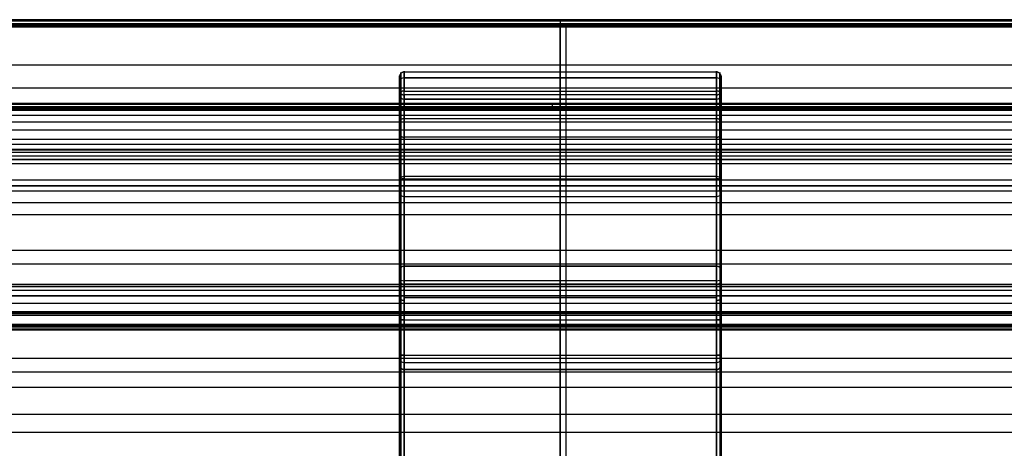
# Model space of a CAD drawing. Header units: millimetres. Extents: x -332 to 332, y -5 to 968.
# Tile 647 of 656: x -118 to 97, y 874 to 967. Entities that reach past the tile are written whole.
import ezdxf

# ---------------------------------------------------------------- set-up
doc = ezdxf.new("R2010")
doc.units = ezdxf.units.MM
doc.header["$MEASUREMENT"] = 0
for name, color, linetype in [('IGES level 28', 31, 'Continuous'), ('IGES level 30', 9, 'Continuous'), ('IGES level 31', 9, 'Continuous'), ('IGES level 36', 9, 'Continuous'), ('IGES level 37', 9, 'Continuous'), ('IGES level 38', 9, 'Continuous')]:
    doc.layers.add(name, color=color, linetype=linetype)

msp = doc.modelspace()

# ---------------------------------------------------------------- linework, layer by layer
at = {"layer": 'IGES level 28', "extrusion": (1, 0, 0)}
for centre, radius, start, end in [((902.32, 1684.22), 1, 309, 39), ((899.53, 1687.67), 1, 39, 90), ((899.53, 1687.67), 1, 90, 98.0362), ((883.06, 1671.2), 15, 98.0362, 129)]:
    msp.add_arc(centre, radius, start, end, dxfattribs=at)
at = {"layer": 'IGES level 28'}
for points in [[(-300, 909.31, 1689.89), (0, 909.31, 1689.89), (300, 909.31, 1689.89)], [(-300, 909.31, 1689.89), (0, 909.31, 1689.89), (300, 909.31, 1689.89)], [(0, 903.09, 1684.85), (0, 906.2, 1687.37), (0, 909.31, 1689.89)], [(0, 906.79, 1692.99), (0, 908.05, 1691.44), (0, 909.31, 1689.89)], [(-300, 908.05, 1691.44), (0, 908.05, 1691.44), (300, 908.05, 1691.44)], [(300, 906.79, 1692.99), (0, 906.79, 1692.99), (-300, 906.79, 1692.99)], [(-300, 906.79, 1692.99), (0, 906.79, 1692.99), (300, 906.79, 1692.99)], [(0, 900.58, 1687.96), (0, 903.68, 1690.48), (0, 906.79, 1692.99)], [(300, 903.31, 1684.12), (0, 903.31, 1684.12), (-300, 903.31, 1684.12)], [(-300, 903.09, 1684.85), (0, 903.09, 1684.85), (300, 903.09, 1684.85)], [(300, 903.09, 1684.85), (0, 903.09, 1684.85), (-300, 903.09, 1684.85)], [(300, 902.94, 1683.45), (0, 902.94, 1683.45), (-300, 902.94, 1683.45)], [(-300, 902.94, 1683.45), (0, 902.94, 1683.45), (300, 902.94, 1683.45)], [(0, 282.15, 1180.74), (0, 592.55, 1432.09), (0, 902.94, 1683.45)], [(300, 900.58, 1687.96), (0, 900.58, 1687.96), (-300, 900.58, 1687.96)], [(300, 900.58, 1687.96), (0, 900.58, 1687.96), (-300, 900.58, 1687.96)], [(-300, 900.44, 1688.13), (0, 900.44, 1688.13), (300, 900.44, 1688.13)], [(300, 900.3, 1688.3), (0, 900.3, 1688.3), (-300, 900.3, 1688.3)], [(-300, 900.3, 1688.3), (0, 900.3, 1688.3), (300, 900.3, 1688.3)], [(0, 900.3, 1688.3), (0, 900.44, 1688.13), (0, 900.58, 1687.96)], [(300, 900.01, 1688.55), (0, 900.01, 1688.55), (-300, 900.01, 1688.55)], [(-300, 899.53, 1688.67), (0, 899.53, 1688.67), (300, 899.53, 1688.67)], [(300, 899.53, 1688.67), (0, 899.53, 1688.67), (-300, 899.53, 1688.67)], [(300, 899.45, 1688.66), (0, 899.45, 1688.66), (-300, 899.45, 1688.66)], [(-300, 899.39, 1688.66), (0, 899.39, 1688.66), (300, 899.39, 1688.66)], [(-300, 899.39, 1688.66), (0, 899.39, 1688.66), (300, 899.39, 1688.66)], [(0, 880.97, 1686.06), (0, 890.18, 1687.36), (0, 899.39, 1688.66)], [(293.82, 890.18, 1687.36), (0, 890.18, 1687.36), (-293.82, 890.18, 1687.36)], [(285.85, 880.97, 1686.06), (0, 880.97, 1686.06), (-285.85, 880.97, 1686.06)], [(285.85, 880.97, 1686.06), (0, 880.97, 1686.06), (-285.85, 880.97, 1686.06)], [(285.85, 877.08, 1684.96), (0, 877.08, 1684.96), (-285.85, 877.08, 1684.96)]]:
    msp.add_open_spline(points, degree=2, dxfattribs=at)
at = {"layer": 'IGES level 30', "extrusion": (1, 0, 0)}
for start, end in [(32.6505, 90), (90, 128.6356)]:
    msp.add_arc((947.89, 1640.56, -1.8), 1, start, end, dxfattribs=at)
at = {"layer": 'IGES level 30'}
for points, degree in [([(-299.13, 948.74, 1641.1), (0, 948.74, 1641.1), (299.13, 948.73, 1641.1)], 2), ([(-299.13, 948.73, 1641.1), (0, 948.73, 1641.1), (299.13, 948.73, 1641.1)], 2), ([(299.13, 948.43, 1641.41), (0, 948.43, 1641.41), (-299.13, 948.43, 1641.41)], 2), ([(299.13, 947.89, 1641.56), (0, 947.89, 1641.56), (-299.13, 947.89, 1641.56)], 2), ([(-299.13, 947.89, 1641.56), (0, 947.89, 1641.56), (299.13, 947.89, 1641.56)], 2), ([(299.13, 947.52, 1641.49), (0, 947.52, 1641.49), (-299.13, 947.52, 1641.49)], 2), ([(-314.31, 946.11, 1640.41), (-0.01, 946.11, 1640.41), (314.28, 946.11, 1640.41)], 2), ([(-309.7, 947.2, 1641.29), (-0.07, 947.2, 1641.29), (309.56, 947.2, 1641.29)], 2), ([(299.13, 947.27, 1641.34), (0, 947.27, 1641.34), (-299.13, 947.27, 1641.34)], 2), ([(299.13, 947.27, 1641.34), (0, 947.27, 1641.34), (-299.13, 947.27, 1641.34)], 2), ([(-317.09, 944.67, 1639.24), (0, 944.67, 1639.24), (317.09, 944.67, 1639.24)], 2), ([(-320.73, 940.89, 1636.18), (0, 940.89, 1636.18), (320.73, 940.89, 1636.18)], 2), ([(-319.21, 942.91, 1637.81), (0, 942.91, 1637.81), (319.21, 942.91, 1637.81)], 2), ([(-321.27, 939.8, 1635.3), (0, 939.8, 1635.3), (321.27, 939.8, 1635.3)], 2), ([(-321.91, 937.25, 1633.23), (0, 937.25, 1633.23), (321.91, 937.25, 1633.23)], 2), ([(-321.81, 938.01, 1633.84), (0, 938.01, 1633.84), (321.81, 938.01, 1633.84)], 2), ([(-321.65, 938.7, 1634.41), (0, 938.7, 1634.41), (321.65, 938.7, 1634.41)], 2), ([(-321.96, 936.43, 1632.56), (0, 936.43, 1632.56), (321.95, 936.43, 1632.56)], 2), ([(283, 929.58, 1601.29), (94.33, 929.58, 1601.29), (-94.33, 929.58, 1601.29), (-283, 929.58, 1601.29)], 3), ([(283, 929.58, 1601.29), (0, 929.58, 1601.29), (-283, 929.58, 1601.29)], 2), ([(0, 929.58, 1601.29), (0, 631.23, 1359.69), (0, 332.88, 1118.09)], 2)]:
    msp.add_open_spline(points, degree=degree, dxfattribs=at)
for points, knots in [([(291.11, 947.51, 1622.85), (288.41, 947.51, 1622.85), (285.7, 947.51, 1622.85), (94.33, 947.51, 1622.85), (-94.33, 947.51, 1622.85), (-285.7, 947.51, 1622.85), (-288.41, 947.51, 1622.85), (-291.11, 947.51, 1622.85)], [1.8759139, 1.8759139, 1.8759139, 1.8759139, 1.8840264, 1.8840264, 2.4500264, 2.4500264, 2.4581389, 2.4581389, 2.4581389, 2.4581389]), ([(0, 947.27, 1641.34), (0, 947.24, 1641.32), (0, 946.93, 1641.07), (0, 946.18, 1640.46), (0, 944.72, 1639.28), (0, 942.95, 1637.84), (0, 941.25, 1636.47), (0, 939.81, 1635.31), (0, 938.84, 1634.52), (0, 937.99, 1633.83), (0, 937.23, 1633.21), (0, 936.7, 1632.79), (0, 936.43, 1632.56)], [0.2395695, 0.2395695, 0.2395695, 0.2395695, 0.2500842, 0.3758251, 0.4999462, 0.6247725, 0.7498087, 0.8128743, 0.8748904, 0.9133263, 0.9550413, 1, 1, 1, 1])]:
    msp.add_open_spline(points, degree=3, knots=knots, dxfattribs=at)
at = {"layer": 'IGES level 31', "extrusion": (1, 0, 0)}
for centre, radius, start, end in [((946.68, 1642.15, 0), 1, 308.5847, 39), ((908.85, 1674.57), 10, 39, 90), ((908.85, 1674.57), 10, 90, 129)]:
    msp.add_arc(centre, radius, start, end, dxfattribs=at)
at = {"layer": 'IGES level 31'}
for points in [[(-308, 947.45, 1642.78), (0, 947.45, 1642.78), (308, 947.45, 1642.78)], [(-299.78, 947.67, 1642.04), (0, 947.67, 1642.04), (299.78, 947.67, 1642.04)], [(-299.78, 947.45, 1642.78), (0, 947.45, 1642.78), (299.78, 947.45, 1642.78)], [(299.78, 947.3, 1641.37), (0, 947.3, 1641.37), (-299.78, 947.3, 1641.37)], [(299.78, 947.3, 1641.37), (0, 947.3, 1641.37), (-299.78, 947.3, 1641.37)], [(0, 916.62, 1680.86), (0, 932.04, 1661.82), (0, 947.45, 1642.78)], [(-314.38, 946.11, 1640.41), (0, 946.11, 1640.41), (314.38, 946.11, 1640.41)], [(-309.96, 947.2, 1641.29), (0, 947.2, 1641.29), (309.96, 947.2, 1641.29)], [(-317.14, 944.67, 1639.24), (0, 944.67, 1639.24), (317.14, 944.67, 1639.24)], [(-320.77, 940.89, 1636.18), (0, 940.89, 1636.18), (320.77, 940.89, 1636.18)], [(-319.25, 942.91, 1637.81), (0, 942.91, 1637.81), (319.25, 942.91, 1637.81)], [(-321.31, 939.8, 1635.3), (0, 939.8, 1635.3), (321.31, 939.8, 1635.3)], [(-321.96, 937.25, 1633.23), (0, 937.25, 1633.23), (321.96, 937.25, 1633.23)], [(-321.85, 938.01, 1633.84), (0, 938.01, 1633.84), (321.85, 938.01, 1633.84)], [(-321.69, 938.7, 1634.41), (0, 938.7, 1634.41), (321.69, 938.7, 1634.41)], [(322, 936.43, 1632.56), (0, 936.43, 1632.56), (-322, 936.43, 1632.56)], [(-322, 936.43, 1632.56), (0, 936.43, 1632.56), (322, 936.43, 1632.56)], [(0, 936.43, 1632.56), (0, 628.36, 1383.1), (0, 320.3, 1133.63)], [(-308, 932.04, 1661.82), (0, 932.04, 1661.82), (308, 932.04, 1661.82)], [(308, 916.62, 1680.86), (0, 916.62, 1680.86), (-308, 916.62, 1680.86)], [(308, 916.62, 1680.86), (0, 916.62, 1680.86), (-308, 916.62, 1680.86)], [(308, 913.65, 1683.34), (0, 913.65, 1683.34), (-308, 913.65, 1683.34)], [(-308, 908.85, 1684.57), (0, 908.85, 1684.57), (308, 908.85, 1684.57)], [(308, 908.85, 1684.57), (0, 908.85, 1684.57), (-308, 908.85, 1684.57)], [(308, 905.11, 1683.84), (0, 905.11, 1683.84), (-308, 905.11, 1683.84)], [(-308, 902.55, 1682.34), (0, 902.55, 1682.34), (308, 902.55, 1682.34)], [(-308, 902.55, 1682.34), (0, 902.55, 1682.34), (308, 902.55, 1682.34)], [(0, 282.54, 1180.26), (0, 592.55, 1431.3), (0, 902.55, 1682.34)]]:
    msp.add_open_spline(points, degree=2, dxfattribs=at)
msp.add_open_spline([(0, 947.3, 1641.37), (0, 947.27, 1641.34), (0, 946.95, 1641.09), (0, 946.18, 1640.46), (0, 944.72, 1639.28), (0, 942.95, 1637.84), (0, 941.25, 1636.47), (0, 939.81, 1635.31), (0, 938.84, 1634.52), (0, 937.99, 1633.83), (0, 937.23, 1633.21), (0, 936.7, 1632.79), (0, 936.43, 1632.56)], degree=3, knots=[0.2346569, 0.2346569, 0.2346569, 0.2346569, 0.2500842, 0.3758251, 0.4999462, 0.6247725, 0.7498087, 0.8128743, 0.8748904, 0.9133263, 0.9550413, 0.9999794, 0.9999794, 0.9999794, 0.9999794], dxfattribs=at)
at = {"layer": 'IGES level 36', "extrusion": (1, 0, 0)}
for centre, radius, start, end in [((964.79, 1561.1), 1, 309, 39), ((930.74, 1588.86), 10, 39, 90), ((930.74, 1588.86), 10, 90, 129)]:
    msp.add_arc(centre, radius, start, end, dxfattribs=at)
at = {"layer": 'IGES level 36'}
for points in [[(193, 965.79, 1561), (0, 965.79, 1561), (-193, 965.79, 1561)], [(-193, 965.57, 1561.73), (0, 965.57, 1561.73), (193, 965.57, 1561.73)], [(-193, 965.57, 1561.73), (0, 965.57, 1561.73), (193, 965.57, 1561.73)], [(193, 965.42, 1560.33), (0, 965.42, 1560.33), (-193, 965.42, 1560.33)], [(193, 965.42, 1560.33), (0, 965.42, 1560.33), (-193, 965.42, 1560.33)], [(0, 938.51, 1595.15), (0, 952.04, 1578.44), (0, 965.57, 1561.73)], [(0, 965.42, 1560.33), (0, 886.93, 1496.76), (0, 808.44, 1433.2)], [(-193, 952.04, 1578.44), (0, 952.04, 1578.44), (193, 952.04, 1578.44)], [(193, 938.51, 1595.15), (0, 938.51, 1595.15), (-193, 938.51, 1595.15)], [(193, 938.51, 1595.15), (0, 938.51, 1595.15), (-193, 938.51, 1595.15)], [(193, 935.54, 1597.63), (0, 935.54, 1597.63), (-193, 935.54, 1597.63)], [(-193, 930.74, 1598.86), (0, 930.74, 1598.86), (193, 930.74, 1598.86)], [(193, 930.74, 1598.86), (0, 930.74, 1598.86), (-193, 930.74, 1598.86)], [(193, 927, 1598.13), (0, 927, 1598.13), (-193, 927, 1598.13)], [(-193, 924.45, 1596.63), (0, 924.45, 1596.63), (193, 924.45, 1596.63)], [(-193, 924.45, 1596.63), (0, 924.45, 1596.63), (193, 924.45, 1596.63)], [(0, 781.45, 1480.83), (0, 852.95, 1538.73), (0, 924.45, 1596.63)], [(-202, 886.93, 1496.76), (0, 886.93, 1496.76), (202, 886.93, 1496.76)]]:
    msp.add_open_spline(points, degree=2, dxfattribs=at)
at = {"layer": 'IGES level 37', "extrusion": (1, 0, 0)}
for start, end in [(24.9345, 90), (90, 129)]:
    msp.add_arc((965.95, 1559.47, 0), 1, start, end, dxfattribs=at)
at = {"layer": 'IGES level 37'}
for points, degree in [([(192.14, 966.86, 1559.89), (0, 966.86, 1559.89), (-192.14, 966.86, 1559.89)], 2), ([(-192.14, 966.86, 1559.89), (0, 966.86, 1559.89), (192.14, 966.86, 1559.89)], 2), ([(192.14, 966.55, 1560.27), (0, 966.55, 1560.27), (-192.14, 966.55, 1560.27)], 2), ([(-192.14, 965.95, 1560.47), (0, 965.95, 1560.47), (192.14, 965.95, 1560.47)], 2), ([(192.14, 965.95, 1560.47), (0, 965.95, 1560.47), (-192.14, 965.95, 1560.47)], 2), ([(192.14, 965.58, 1560.4), (0, 965.58, 1560.4), (-192.14, 965.58, 1560.4)], 2), ([(192.14, 965.33, 1560.25), (0, 965.33, 1560.25), (-192.14, 965.33, 1560.25)], 2), ([(-192.14, 965.33, 1560.25), (0, 965.33, 1560.25), (192.14, 965.33, 1560.25)], 2), ([(1.21, 965.33, 1560.25), (1.21, 886.93, 1496.76), (1.21, 808.54, 1433.28)], 2), ([(183, 956.95, 1540.6), (61, 956.95, 1540.6), (-61, 956.95, 1540.6), (-183, 956.95, 1540.6)], 3), ([(183, 956.95, 1540.6), (0, 956.95, 1540.6), (-183, 956.95, 1540.6)], 2), ([(0, 956.95, 1540.6), (0, 893.22, 1488.99), (0, 829.5, 1437.39)], 2), ([(-183, 893.22, 1488.99), (0, 893.22, 1488.99), (183, 893.22, 1488.99)], 2), ([(-201.87, 886.93, 1496.76), (0, 886.93, 1496.76), (201.87, 886.93, 1496.76)], 2)]:
    msp.add_open_spline(points, degree=degree, dxfattribs=at)
msp.add_open_spline([(187.6, 965.63, 1550.81), (186.07, 965.63, 1550.81), (184.53, 965.63, 1550.81), (61, 965.63, 1550.81), (-61, 965.63, 1550.81), (-184.53, 965.63, 1550.81), (-186.07, 965.63, 1550.81), (-187.6, 965.63, 1550.81)], degree=3, knots=[0.2853357, 0.2853357, 0.2853357, 0.2853357, 0.2899333, 0.2899333, 0.6559333, 0.6559333, 0.6605309, 0.6605309, 0.6605309, 0.6605309], dxfattribs=at)
at = {"layer": 'IGES level 38', "extrusion": (1, 0, 0)}
for centre, radius, start, end in [((936.25, 1633.71, -34), 19.41, 337.8727, 39), ((936.25, 1633.71, -34), 19.41, 337.8727, 39), ((936.25, 1633.71), 19.41, 337.8727, 39), ((936.25, 1633.71, 34), 19.41, 337.8727, 39), ((936.25, 1633.71, 34), 19.41, 337.8727, 39), ((936.25, 1633.71, -35), 18.41, 337.8727, 39), ((936.25, 1633.71, -35), 18.41, 337.8727, 39), ((887.17, 1653.67, -34), 72.4, 309, 337.8727), ((887.17, 1653.67, -34), 72.4, 309, 337.8727), ((887.17, 1653.67), 72.4, 309, 337.8727), ((887.17, 1653.67, 34), 72.4, 309, 337.8727), ((887.17, 1653.67, 34), 72.4, 309, 337.8727), ((936.25, 1633.71, 35), 18.41, 337.8727, 39), ((936.25, 1633.71, 35), 18.41, 337.8727, 39), ((887.17, 1653.67, -35), 71.4, 309, 337.8727), ((887.17, 1653.67, -35), 71.4, 309, 337.8727), ((936.25, 1633.71, -35), 15.41, 337.8727, 39), ((936.25, 1633.71, -35), 15.41, 337.8727, 39), ((936.25, 1633.71, -34), 14.41, 337.8727, 39), ((936.25, 1633.71, -34), 14.41, 337.8727, 39), ((936.25, 1633.71), 14.41, 337.8727, 39), ((936.25, 1633.71, 34), 14.41, 337.8727, 39), ((936.25, 1633.71, 34), 14.41, 337.8727, 39), ((887.17, 1653.67, 35), 71.4, 309, 337.8727), ((887.17, 1653.67, 35), 71.4, 309, 337.8727), ((936.25, 1633.71, 35), 15.41, 337.8727, 39), ((936.25, 1633.71, 35), 15.41, 337.8727, 39), ((887.17, 1653.67, -35), 68.4, 309, 337.8727), ((887.17, 1653.67, -35), 68.4, 309, 337.8727), ((887.17, 1653.67, -34), 67.4, 309, 337.8727), ((887.17, 1653.67, -34), 67.4, 309, 337.8727), ((887.17, 1653.67), 67.4, 309, 337.8727), ((887.17, 1653.67, 34), 67.4, 309, 337.8727), ((887.17, 1653.67, 34), 67.4, 309, 337.8727), ((887.17, 1653.67, 35), 68.4, 309, 337.8727), ((887.17, 1653.67, 35), 68.4, 309, 337.8727), ((901.54, 1683.59, -34), 15, 39, 90), ((901.54, 1683.59, -34), 15, 39, 90), ((901.54, 1683.59), 15, 39, 90), ((901.54, 1683.59, 34), 15, 39, 90), ((901.54, 1683.59, 34), 15, 39, 90), ((901.54, 1683.59, -35), 14, 39, 90), ((901.54, 1683.59, -35), 14, 39, 90), ((901.54, 1683.59, 35), 14, 39, 90), ((901.54, 1683.59, 35), 14, 39, 90), ((901.54, 1683.59, -35), 11, 39, 90), ((901.54, 1683.59, -35), 11, 39, 90), ((901.54, 1683.59, -34), 10, 39, 90), ((901.54, 1683.59, -34), 10, 39, 90), ((901.54, 1683.59), 10, 39, 90), ((901.54, 1683.59, 34), 10, 39, 90), ((901.54, 1683.59, 34), 10, 39, 90), ((901.54, 1683.59, 35), 11, 39, 90), ((901.54, 1683.59, 35), 11, 39, 90)]:
    msp.add_arc(centre, radius, start, end, dxfattribs=at)
at = {"layer": 'IGES level 38', "extrusion": (0, 0.376665, 0.92635)}
for centre, start, end in [((34, -270.35, 1866.04), 270, 0), ((-34, -270.35, 1866.04), 180, 270), ((34, -267.35, 1866.04), 0, 90), ((34, -267.35, 1866.04), 0, 90), ((-34, -267.35, 1866.04), 90, 180)]:
    msp.add_arc(centre, 1, start, end, dxfattribs=at)
at = {"layer": 'IGES level 38', "extrusion": (4.28219e-14, 0.376665, 0.92635)}
msp.add_arc((34, -270.35, 1866.04), 1, 270, 0, dxfattribs=at)
at = {"layer": 'IGES level 38', "extrusion": (-5.5852e-32, 0.376665, 0.92635)}
msp.add_arc((-34, -270.35, 1866.04), 1, 180, 270, dxfattribs=at)
at = {"layer": 'IGES level 38', "extrusion": (0, -0.62932, 0.777146)}
for centre, start, end in [((-34, 1774.15, 680.43), 90, 180), ((-34, 1774.15, 680.43), 90, 180), ((34, 1774.15, 680.43), 0, 90), ((-34, 1771.15, 680.43), 180, 270), ((-34, 1771.15, 680.43), 180, 270), ((34, 1771.15, 680.43), 270, 0), ((-34, 1774.15, 710.73), 90, 180), ((34, 1774.15, 710.73), 360, 90), ((-34, 1771.15, 710.73), 180, 270), ((34, 1771.15, 710.73), 270, 0), ((-34, 1774.15, 741.04), 90, 180), ((-34, 1774.15, 741.04), 90, 180), ((34, 1774.15, 741.04), 0, 90), ((-34, 1771.15, 741.04), 180, 270), ((-34, 1771.15, 741.04), 180, 270), ((34, 1771.15, 741.04), 270, 0), ((-34, 1681.15, 656.93), 180, 270), ((34, 1681.15, 656.93), 270, 0)]:
    msp.add_arc(centre, 1, start, end, dxfattribs=at)
at = {"layer": 'IGES level 38', "extrusion": (-9.07498e-31, -0.62932, 0.777146)}
msp.add_arc((34, 1774.15, 680.43), 1, 0, 90, dxfattribs=at)
at = {"layer": 'IGES level 38', "extrusion": (1.81037e-31, 0.376665, 0.92635)}
msp.add_arc((-34, -267.35, 1866.04), 1, 90, 180, dxfattribs=at)
at = {"layer": 'IGES level 38', "extrusion": (9.07498e-31, -0.62932, 0.777146)}
for centre in [(34, 1771.15, 680.43), (34, 1771.15, 741.04)]:
    msp.add_arc(centre, 1, 270, 0, dxfattribs=at)
at = {"layer": 'IGES level 38', "extrusion": (0, 0.777146, 0.62932)}
for centre, start, end in [((34, 655.43, 1730.15), 270, 0), ((34, 655.43, 1730.15), 270, 0), ((-34, 655.43, 1730.15), 180, 270), ((34, 658.43, 1730.15), 0, 90), ((34, 658.43, 1730.15), 0, 90), ((-34, 658.43, 1730.15), 90, 180), ((34, 655.43, 1705), 270, 360), ((-34, 655.43, 1705), 180, 270), ((34, 658.43, 1705), 0, 90), ((-34, 658.43, 1705), 90, 180)]:
    msp.add_arc(centre, 1, start, end, dxfattribs=at)
at = {"layer": 'IGES level 38', "extrusion": (-2.80415e-31, 0.777146, 0.62932)}
msp.add_arc((-34, 655.43, 1730.15), 1, 180, 270, dxfattribs=at)
at = {"layer": 'IGES level 38', "extrusion": (-5.81246e-31, 0.777146, 0.62932)}
msp.add_arc((-34, 658.43, 1730.15), 1, 90, 180, dxfattribs=at)
at = {"layer": 'IGES level 38', "extrusion": (1.664e-31, -0.62932, 0.777146)}
msp.add_arc((34, 1774.15, 741.04), 1, 0, 90, dxfattribs=at)
at = {"layer": 'IGES level 38', "extrusion": (0, 1, 0)}
for centre, start, end in [((34, 1697.59, 901.54), 0, 90), ((34, 1697.59, 901.54), 0, 90), ((34, 1694.59, 901.54), 270, 0), ((34, 1694.59, 901.54), 270, 0), ((-34, 1697.59, 901.54), 90, 180), ((-34, 1697.59, 901.54), 90, 180), ((-34, 1694.59, 901.54), 180, 270), ((-34, 1694.59, 901.54), 180, 270)]:
    msp.add_arc(centre, 1, start, end, dxfattribs=at)
at = {"layer": 'IGES level 38'}
for points, weights in [([(-34, 955.46, 1636.56), (-34.59, 955.46, 1636.56), (-35, 955.05, 1636.5), (-35, 954.47, 1636.41)], [0.890127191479, 0.716319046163, 0.716319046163, 0.890127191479]), ([(-34.71, 953.97, 1626.51), (-34.71, 956.66, 1633.13), (-34.71, 955.61, 1640.19), (-34.71, 951.11, 1645.74)], [0.816490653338, 0.740864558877, 0.740864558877, 0.816490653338]), ([(-34.71, 932.55, 1597.63), (-34.71, 942.06, 1605.34), (-34.71, 949.35, 1615.17), (-34.71, 953.97, 1626.51)], [0.816490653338, 0.799303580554, 0.799303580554, 0.816490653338]), ([(35, 954.47, 1636.41), (35, 955.05, 1636.5), (34.59, 955.46, 1636.56), (34, 955.46, 1636.56)], [0.890127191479, 0.716319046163, 0.716319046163, 0.890127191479]), ([(34.71, 953.97, 1626.51), (34.71, 956.66, 1633.13), (34.71, 955.61, 1640.19), (34.71, 951.11, 1645.74)], [0.816490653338, 0.740864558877, 0.740864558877, 0.816490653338]), ([(34.71, 932.55, 1597.63), (34.71, 942.06, 1605.34), (34.71, 949.35, 1615.17), (34.71, 953.97, 1626.51)], [0.816490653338, 0.799303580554, 0.799303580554, 0.816490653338]), ([(-35, 951.5, 1635.97), (-35, 950.92, 1635.89), (-34.59, 950.51, 1635.83), (-34, 950.51, 1635.83)], [0.890127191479, 0.716319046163, 0.716319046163, 0.890127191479]), ([(-34.71, 949.88, 1628.17), (-34.71, 951.95, 1633.26), (-34.71, 951.14, 1638.7), (-34.71, 947.68, 1642.97)], [0.816490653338, 0.740864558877, 0.740864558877, 0.816490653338]), ([(-34.71, 929.77, 1601.06), (-34.71, 938.7, 1608.29), (-34.71, 945.55, 1617.53), (-34.71, 949.88, 1628.17)], [0.816490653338, 0.799303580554, 0.799303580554, 0.816490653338]), ([(34, 950.51, 1635.83), (34.59, 950.51, 1635.83), (35, 950.92, 1635.89), (35, 951.5, 1635.97)], [0.890127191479, 0.716319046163, 0.716319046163, 0.890127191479]), ([(34.71, 949.88, 1628.17), (34.71, 951.95, 1633.26), (34.71, 951.14, 1638.7), (34.71, 947.68, 1642.97)], [0.816490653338, 0.740864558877, 0.740864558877, 0.816490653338]), ([(34.71, 929.77, 1601.06), (34.71, 938.7, 1608.29), (34.71, 945.55, 1617.53), (34.71, 949.88, 1628.17)], [0.816490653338, 0.799303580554, 0.799303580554, 0.816490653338]), ([(-34, 945.32, 1610.54), (-34.59, 945.32, 1610.54), (-35, 944.99, 1610.79), (-35, 944.52, 1611.13)], [0.941476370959, 0.75764167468, 0.75764167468, 0.941476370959]), ([(35, 944.52, 1611.13), (35, 944.99, 1610.79), (34.59, 945.32, 1610.54), (34, 945.32, 1610.54)], [0.941476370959, 0.75764167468, 0.75764167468, 0.941476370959]), ([(-35, 942.11, 1612.92), (-35, 941.64, 1613.27), (-34.59, 941.3, 1613.52), (-34, 941.3, 1613.52)], [0.941476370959, 0.75764167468, 0.75764167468, 0.941476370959]), ([(34, 941.3, 1613.52), (34.59, 941.3, 1613.52), (35, 941.64, 1613.27), (35, 942.11, 1612.92)], [0.941476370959, 0.75764167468, 0.75764167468, 0.941476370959]), ([(-34.71, 912.97, 1692.85), (-34.71, 910.13, 1696.36), (-34.71, 906.05, 1698.3), (-34.71, 901.54, 1698.3)], [0.816490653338, 0.763465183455, 0.763465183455, 0.816490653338]), ([(34.71, 912.97, 1692.85), (34.71, 910.13, 1696.36), (34.71, 906.05, 1698.3), (34.71, 901.54, 1698.3)], [0.816490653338, 0.763465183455, 0.763465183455, 0.816490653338]), ([(-34.71, 909.54, 1690.07), (-34.71, 907.55, 1692.53), (-34.71, 904.7, 1693.89), (-34.71, 901.54, 1693.89)], [0.816490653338, 0.763465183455, 0.763465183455, 0.816490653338]), ([(34.71, 909.54, 1690.07), (34.71, 907.55, 1692.53), (34.71, 904.7, 1693.89), (34.71, 901.54, 1693.89)], [0.816490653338, 0.763465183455, 0.763465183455, 0.816490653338]), ([(-34, 908, 1697.13), (-34.59, 908, 1697.13), (-35, 907.82, 1696.76), (-35, 907.57, 1696.23)], [0.909985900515, 0.732300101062, 0.732300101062, 0.909985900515]), ([(35, 907.57, 1696.23), (35, 907.82, 1696.76), (34.59, 908, 1697.13), (34, 908, 1697.13)], [0.909985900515, 0.732300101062, 0.732300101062, 0.909985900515]), ([(-35, 906.27, 1693.52), (-35, 906.02, 1692.99), (-34.59, 905.84, 1692.62), (-34, 905.84, 1692.62)], [0.909985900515, 0.732300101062, 0.732300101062, 0.909985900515]), ([(34, 905.84, 1692.62), (34.59, 905.84, 1692.62), (35, 906.02, 1692.99), (35, 906.27, 1693.52)], [0.909985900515, 0.732300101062, 0.732300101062, 0.909985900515]), ([(-34, 893.87, 1565.94), (-34.59, 893.87, 1565.94), (-35, 893.93, 1566.52), (-35, 894.02, 1567.34)], [1, 0.804737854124, 0.804737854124, 1]), ([(-35, 894.02, 1567.34), (-35, 893.93, 1566.52), (-34.59, 893.87, 1565.94), (-34, 893.87, 1565.94)], [1, 0.804737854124, 0.804737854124, 1]), ([(35, 894.02, 1567.34), (35, 893.93, 1566.52), (34.59, 893.87, 1565.94), (34, 893.87, 1565.94)], [1, 0.804737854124, 0.804737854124, 1]), ([(34, 893.87, 1565.94), (34.59, 893.87, 1565.94), (35, 893.93, 1566.52), (35, 894.02, 1567.34)], [1, 0.804737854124, 0.804737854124, 1]), ([(-34, 890.73, 1569.82), (-34.59, 890.73, 1569.82), (-35, 891.31, 1569.76), (-35, 892.13, 1569.67)], [1, 0.804737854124, 0.804737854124, 1]), ([(-35, 892.13, 1569.67), (-35, 891.31, 1569.76), (-34.59, 890.73, 1569.82), (-34, 890.73, 1569.82)], [1, 0.804737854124, 0.804737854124, 1]), ([(35, 892.13, 1569.67), (35, 891.31, 1569.76), (34.59, 890.73, 1569.82), (34, 890.73, 1569.82)], [1, 0.804737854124, 0.804737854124, 1]), ([(34, 890.73, 1569.82), (34.59, 890.73, 1569.82), (35, 891.31, 1569.76), (35, 892.13, 1569.67)], [1, 0.804737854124, 0.804737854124, 1])]:
    msp.add_rational_spline(points, weights, degree=3, dxfattribs=at)
for points in [[(-35, 951.58, 1632.08), (-35, 953.09, 1632.08), (-35, 954.59, 1632.08)], [(34, 955.46, 1636.56), (0, 955.46, 1636.56), (-34, 955.46, 1636.56)], [(34, 954.24, 1626.4), (0, 954.24, 1626.4), (-34, 954.24, 1626.4)], [(-34, 954.24, 1626.4), (0, 954.24, 1626.4), (34, 954.24, 1626.4)], [(35, 951.58, 1632.08), (35, 953.09, 1632.08), (35, 954.59, 1632.08)], [(-35, 950.56, 1645.3), (-35, 931.49, 1668.85), (-35, 912.42, 1692.4)], [(-35, 950.56, 1645.3), (-35, 931.49, 1668.85), (-35, 912.42, 1692.4)], [(-34.71, 951.11, 1645.74), (-34.71, 932.04, 1669.3), (-34.71, 912.97, 1692.85)], [(-34, 913.2, 1693.03), (-34, 932.27, 1669.48), (-34, 951.34, 1645.93)], [(-34, 913.2, 1693.03), (-34, 932.27, 1669.48), (-34, 951.34, 1645.93)], [(-34, 951.34, 1645.93), (0, 951.34, 1645.93), (34, 951.34, 1645.93)], [(-34, 951.34, 1645.93), (0, 951.34, 1645.93), (34, 951.34, 1645.93)], [(34, 950.51, 1635.83), (0, 950.51, 1635.83), (-34, 950.51, 1635.83)], [(-34, 949.61, 1628.28), (0, 949.61, 1628.28), (34, 949.61, 1628.28)], [(34, 949.61, 1628.28), (0, 949.61, 1628.28), (-34, 949.61, 1628.28)], [(0, 913.2, 1693.03), (0, 932.27, 1669.48), (0, 951.34, 1645.93)], [(34, 951.34, 1645.93), (34, 932.27, 1669.48), (34, 913.2, 1693.03)], [(34, 951.34, 1645.93), (34, 932.27, 1669.48), (34, 913.2, 1693.03)], [(34.77, 912.91, 1692.8), (34.77, 931.98, 1669.25), (34.77, 951.06, 1645.7)], [(35, 912.42, 1692.4), (35, 931.49, 1668.85), (35, 950.56, 1645.3)], [(35, 950.56, 1645.3), (35, 931.49, 1668.85), (35, 912.42, 1692.4)], [(-35, 910.09, 1690.52), (-35, 929.16, 1666.96), (-35, 948.23, 1643.41)], [(-35, 910.09, 1690.52), (-35, 929.16, 1666.96), (-35, 948.23, 1643.41)], [(-34.71, 909.54, 1690.07), (-34.71, 928.61, 1666.52), (-34.71, 947.68, 1642.97)], [(-34, 947.45, 1642.78), (-34, 928.38, 1666.33), (-34, 909.31, 1689.89)], [(-34, 947.45, 1642.78), (0, 947.45, 1642.78), (34, 947.45, 1642.78)], [(-34, 909.31, 1689.89), (-34, 928.38, 1666.33), (-34, 947.45, 1642.78)], [(-34, 947.45, 1642.78), (0, 947.45, 1642.78), (34, 947.45, 1642.78)], [(0, 909.31, 1689.89), (0, 928.38, 1666.33), (0, 947.45, 1642.78)], [(34, 909.31, 1689.89), (34, 928.38, 1666.33), (34, 947.45, 1642.78)], [(34, 947.45, 1642.78), (34, 928.38, 1666.33), (34, 909.31, 1689.89)], [(34.77, 947.74, 1643.01), (34.77, 928.67, 1666.56), (34.77, 909.59, 1690.12)], [(35, 948.23, 1643.41), (35, 929.16, 1666.96), (35, 910.09, 1690.52)], [(35, 910.09, 1690.52), (35, 929.16, 1666.96), (35, 948.23, 1643.41)], [(34, 945.32, 1610.54), (0, 945.32, 1610.54), (-34, 945.32, 1610.54)], [(34, 941.3, 1613.52), (0, 941.3, 1613.52), (-34, 941.3, 1613.52)], [(-34.71, 893.92, 1566.35), (-34.71, 913.23, 1581.99), (-34.71, 932.55, 1597.63)], [(-34, 932.73, 1597.4), (-34, 913.3, 1581.67), (-34, 893.87, 1565.94)], [(34, 932.73, 1597.4), (0, 932.73, 1597.4), (-34, 932.73, 1597.4)], [(-34, 932.73, 1597.4), (-34, 913.3, 1581.67), (-34, 893.87, 1565.94)], [(34, 932.73, 1597.4), (0, 932.73, 1597.4), (-34, 932.73, 1597.4)], [(0, 932.73, 1597.4), (0, 913.3, 1581.67), (0, 893.87, 1565.94)], [(34, 893.87, 1565.94), (34, 913.3, 1581.67), (34, 932.73, 1597.4)], [(34, 893.87, 1565.94), (34, 913.3, 1581.67), (34, 932.73, 1597.4)], [(34.77, 932.5, 1597.69), (34.77, 913.21, 1582.07), (34.77, 893.93, 1566.45)], [(-35, 894.02, 1567.34), (-35, 913.06, 1582.76), (-35, 932.1, 1598.18)], [(-35, 894.02, 1567.34), (-35, 913.06, 1582.76), (-35, 932.1, 1598.18)], [(-35, 930.21, 1600.51), (-35, 911.17, 1585.09), (-35, 892.13, 1569.67)], [(-35, 930.21, 1600.51), (-35, 911.17, 1585.09), (-35, 892.13, 1569.67)], [(-34, 932.27, 1669.48), (0, 932.27, 1669.48), (34, 932.27, 1669.48)], [(35, 932.1, 1598.18), (35, 913.06, 1582.76), (35, 894.02, 1567.34)], [(35, 894.02, 1567.34), (35, 913.06, 1582.76), (35, 932.1, 1598.18)], [(35, 892.13, 1569.67), (35, 911.17, 1585.09), (35, 930.21, 1600.51)], [(35, 930.21, 1600.51), (35, 911.17, 1585.09), (35, 892.13, 1569.67)], [(-34.71, 929.77, 1601.06), (-34.71, 910.45, 1585.42), (-34.71, 891.14, 1569.78)], [(-34, 890.73, 1569.82), (-34, 910.16, 1585.56), (-34, 929.58, 1601.29)], [(-34, 929.58, 1601.29), (-34, 910.16, 1585.56), (-34, 890.73, 1569.82)], [(34, 929.58, 1601.29), (0, 929.58, 1601.29), (-34, 929.58, 1601.29)], [(34, 929.58, 1601.29), (0, 929.58, 1601.29), (-34, 929.58, 1601.29)], [(-34, 928.38, 1666.33), (0, 928.38, 1666.33), (34, 928.38, 1666.33)], [(0, 929.58, 1601.29), (0, 910.16, 1585.56), (0, 890.73, 1569.82)], [(34, 929.58, 1601.29), (34, 910.16, 1585.56), (34, 890.73, 1569.82)], [(34, 890.73, 1569.82), (34, 910.16, 1585.56), (34, 929.58, 1601.29)], [(34.77, 891.24, 1569.77), (34.77, 910.53, 1585.39), (34.77, 929.81, 1601)], [(-34, 913.3, 1581.67), (0, 913.3, 1581.67), (34, 913.3, 1581.67)], [(34, 913.2, 1693.03), (0, 913.2, 1693.03), (-34, 913.2, 1693.03)], [(34, 913.2, 1693.03), (0, 913.2, 1693.03), (-34, 913.2, 1693.03)], [(-34, 910.16, 1585.56), (0, 910.16, 1585.56), (34, 910.16, 1585.56)], [(34, 909.31, 1689.89), (0, 909.31, 1689.89), (-34, 909.31, 1689.89)], [(34, 909.31, 1689.89), (0, 909.31, 1689.89), (-34, 909.31, 1689.89)], [(34, 908.74, 1696.75), (0, 908.74, 1696.75), (-34, 908.74, 1696.75)], [(34, 906.34, 1692.37), (0, 906.34, 1692.37), (-34, 906.34, 1692.37)], [(-35, 901.54, 1697.59), (-35, 827.04, 1697.59), (-35, 752.54, 1697.59)], [(-35, 752.54, 1694.59), (-35, 827.04, 1694.59), (-35, 901.54, 1694.59)], [(-35, 901.54, 1697.59), (-35, 827.04, 1697.59), (-35, 752.54, 1697.59)], [(-35, 752.54, 1694.59), (-35, 827.04, 1694.59), (-35, 901.54, 1694.59)], [(-34.71, 901.54, 1698.3), (-34.71, 827.04, 1698.3), (-34.71, 752.54, 1698.3)], [(-34.71, 752.54, 1693.89), (-34.71, 827.04, 1693.89), (-34.71, 901.54, 1693.89)], [(-34, 752.54, 1698.59), (-34, 827.04, 1698.59), (-34, 901.54, 1698.59)], [(-34, 901.54, 1693.59), (-34, 827.04, 1693.59), (-34, 752.54, 1693.59)], [(-34, 901.54, 1698.59), (0, 901.54, 1698.59), (34, 901.54, 1698.59)], [(-34, 901.54, 1693.59), (0, 901.54, 1693.59), (34, 901.54, 1693.59)], [(-34, 752.54, 1693.59), (-34, 827.04, 1693.59), (-34, 901.54, 1693.59)], [(-34, 901.54, 1693.59), (0, 901.54, 1693.59), (34, 901.54, 1693.59)], [(-34, 752.54, 1698.59), (-34, 827.04, 1698.59), (-34, 901.54, 1698.59)], [(-34, 901.54, 1698.59), (0, 901.54, 1698.59), (34, 901.54, 1698.59)], [(0, 752.54, 1693.59), (0, 827.04, 1693.59), (0, 901.54, 1693.59)], [(0, 752.54, 1698.59), (0, 827.04, 1698.59), (0, 901.54, 1698.59)], [(34, 901.54, 1698.59), (34, 827.04, 1698.59), (34, 752.54, 1698.59)], [(34, 752.54, 1693.59), (34, 827.04, 1693.59), (34, 901.54, 1693.59)], [(34, 901.54, 1693.59), (34, 827.04, 1693.59), (34, 752.54, 1693.59)], [(34, 901.54, 1698.59), (34, 827.04, 1698.59), (34, 752.54, 1698.59)], [(34.77, 752.54, 1698.23), (34.77, 827.04, 1698.23), (34.77, 901.54, 1698.23)], [(34.77, 901.54, 1693.96), (34.77, 827.04, 1693.96), (34.77, 752.54, 1693.96)], [(35, 752.54, 1697.59), (35, 827.04, 1697.59), (35, 901.54, 1697.59)], [(35, 901.54, 1694.59), (35, 827.04, 1694.59), (35, 752.54, 1694.59)], [(35, 901.54, 1697.59), (35, 827.04, 1697.59), (35, 752.54, 1697.59)], [(35, 752.54, 1694.59), (35, 827.04, 1694.59), (35, 901.54, 1694.59)], [(-35, 892.13, 1569.67), (-35, 893.08, 1568.51), (-35, 894.02, 1567.34)], [(-35, 892.13, 1569.67), (-35, 893.08, 1568.51), (-35, 894.02, 1567.34)], [(-34.71, 891.14, 1569.78), (-34.71, 892.53, 1568.06), (-34.71, 893.92, 1566.35)], [(-34, 893.87, 1565.94), (-34, 892.3, 1567.88), (-34, 890.73, 1569.82)], [(-34, 893.87, 1565.94), (0, 893.87, 1565.94), (34, 893.87, 1565.94)], [(-34, 890.73, 1569.82), (-34, 892.3, 1567.88), (-34, 893.87, 1565.94)], [(-34, 893.87, 1565.94), (0, 893.87, 1565.94), (34, 893.87, 1565.94)], [(0, 890.73, 1569.82), (0, 892.3, 1567.88), (0, 893.87, 1565.94)], [(34, 890.73, 1569.82), (34, 892.3, 1567.88), (34, 893.87, 1565.94)], [(34, 893.87, 1565.94), (34, 892.3, 1567.88), (34, 890.73, 1569.82)], [(34.77, 893.93, 1566.45), (34.77, 892.58, 1568.11), (34.77, 891.24, 1569.77)], [(35, 894.02, 1567.34), (35, 893.08, 1568.51), (35, 892.13, 1569.67)], [(35, 892.13, 1569.67), (35, 893.08, 1568.51), (35, 894.02, 1567.34)], [(-34, 892.3, 1567.88), (0, 892.3, 1567.88), (34, 892.3, 1567.88)], [(34, 890.73, 1569.82), (0, 890.73, 1569.82), (-34, 890.73, 1569.82)], [(-34, 890.73, 1569.82), (0, 890.73, 1569.82), (34, 890.73, 1569.82)]]:
    msp.add_open_spline(points, degree=2, dxfattribs=at)

doc.saveas('drawing.dxf')
